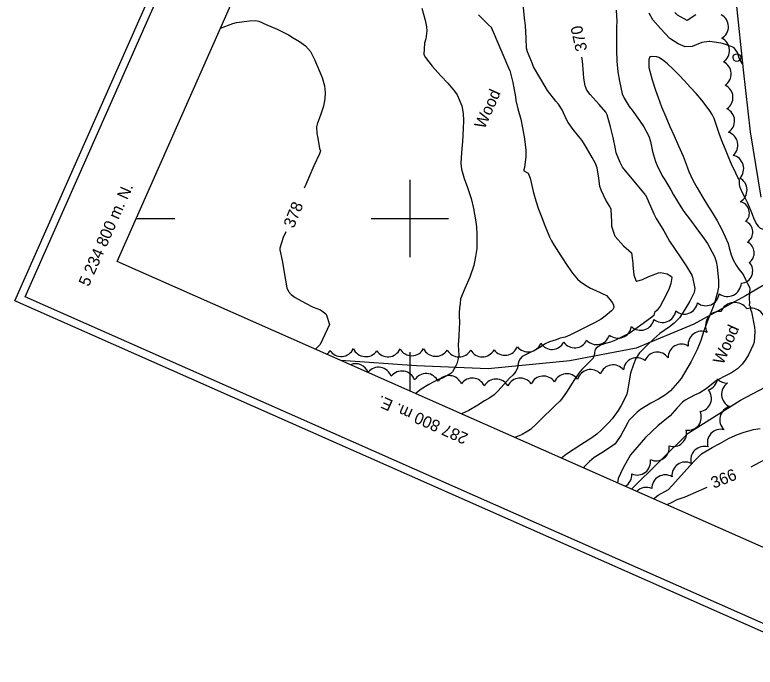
# Model space of a CAD drawing. Extents: x 287698 to 290158, y 5234163 to 5237182.
# Drawn here: x 287698.1 to 287889.1, y 5234684.2 to 5234852.5 of the extents above; entities that cross this region are included whole.
import ezdxf

# ---------------------------------------------------------------- set-up
doc = ezdxf.new("R2010")
doc.units = 0
for name, color, linetype in [('Niveau 1', 7, 'Continuous'), ('Niveau 2', 7, 'Continuous'), ('Niveau 21', 7, 'Continuous'), ('Niveau 22', 7, 'Continuous'), ('Niveau 36', 7, 'Continuous'), ('Niveau 44', 7, 'Continuous'), ('Niveau 60', 7, 'Continuous'), ('Niveau 61', 7, 'Continuous')]:
    doc.layers.add(name, color=color, linetype=linetype)

msp = doc.modelspace()

# ---------------------------------------------------------------- linework, layer by layer
at = {"layer": 'Niveau 1'}
for points in [[(287873.78, 5234852.57), (287871.56, 5234851.06), (287869.05, 5234852.43), (287868.35, 5234853.16)], [(287860.82, 5234806.08), (287854.91, 5234813.21), (287854.24, 5234814.47), (287853.25, 5234816.93), (287853.09, 5234817.95), (287852.44, 5234820.92), (287851.76, 5234823.65), (287850.91, 5234826.77), (287850.59, 5234827.42), (287848.82, 5234829.39), (287846.52, 5234831.97), (287845.67, 5234833.13), (287845.24, 5234834.18), (287844.9, 5234836.16), (287844.81, 5234837.43), (287844.55, 5234840.67), (287844.41, 5234841.62)], [(287860.82, 5234806.08), (287861.5, 5234804.55), (287862.98, 5234801.16), (287863.58, 5234800.01), (287865.5, 5234796.83), (287867.03, 5234794.17), (287868.28, 5234792.24)], [(287868.28, 5234792.24), (287869.93, 5234789.85), (287871.33, 5234787.75), (287872.75, 5234785.36), (287872.89, 5234784.82), (287873.56, 5234781.91), (287873.34, 5234780.89), (287872.2, 5234778.64), (287870.94, 5234776.46), (287869.53, 5234774.39), (287868.18, 5234772.95), (287866.95, 5234772.07), (287864.52, 5234770.33), (287862.97, 5234768.95), (287861.07, 5234767.14), (287859.27, 5234765.34), (287858.31, 5234763.85), (287857.68, 5234762.32), (287856.96, 5234760.07), (287856.76, 5234759.12), (287856.34, 5234756.48), (287855.95, 5234754.63), (287855.59, 5234753.7), (287854.53, 5234751.7), (287853.73, 5234750.47), (287852.16, 5234748.29), (287851.33, 5234747.33), (287849.39, 5234745.33), (287848.24, 5234744.31), (287846.96, 5234743.4), (287844.09, 5234741.59), (287840.4, 5234739.17), (287839.14, 5234738.15)]]:
    msp.add_lwpolyline(points, dxfattribs=at)
at = {"layer": 'Niveau 2'}
for points in [[(287803.12, 5234854.21), (287804.01, 5234851.14), (287804.35, 5234849.4), (287804.36, 5234848.39), (287804.12, 5234846.38), (287803.81, 5234845.18), (287803.6, 5234842.27), (287804.02, 5234841.52), (287805.77, 5234839.33), (287808.04, 5234836.76), (287809.84, 5234834.88), (287811.57, 5234832.82), (287812.24, 5234831.87), (287813.39, 5234829.03), (287813.77, 5234827.09), (287813.86, 5234825.25), (287813.75, 5234823.24), (287813.61, 5234819.81), (287813.35, 5234817.02), (287813.13, 5234814.17), (287813.3, 5234812.68), (287814.02, 5234810.31), (287814.91, 5234808.02), (287815.82, 5234805.13), (287816.42, 5234802.59), (287816.95, 5234799.67), (287817.18, 5234797.87), (287817.27, 5234795.8), (287817.27, 5234792.23), (287816.99, 5234790.22), (287816.52, 5234787.89), (287815.49, 5234784.86), (287814.2, 5234781.9), (287813.04, 5234779.23)], [(287855.12, 5234792.92), (287852.94, 5234795.32), (287852.13, 5234797.9), (287852.08, 5234799.11), (287851.92, 5234802.29), (287851.62, 5234803.12), (287850.6, 5234804.73), (287849.43, 5234807.14), (287849.06, 5234808.24), (287848.73, 5234810.39), (287848.3, 5234813.07), (287847.92, 5234814.21), (287847.06, 5234815.73), (287845.17, 5234819.02), (287844.41, 5234820.18), (287842.12, 5234822.93), (287840.82, 5234824.74), (287840.42, 5234825.51), (287839.29, 5234828), (287838.33, 5234829.49), (287837.65, 5234830.26), (287835.53, 5234833.02), (287834.94, 5234834), (287833.52, 5234836.36), (287831.92, 5234839.14), (287831.64, 5234839.9), (287830.38, 5234842.97), (287830.12, 5234843.94), (287829.98, 5234846.47), (287829.84, 5234849.79), (287829.56, 5234851.69), (287829.27, 5234855.38)], [(287825.79, 5234838.13), (287821.08, 5234849.23), (287820.29, 5234849.95), (287817.72, 5234852.55)], [(287853.25, 5234853.73), (287853.43, 5234850.93), (287853.34, 5234849.39), (287853.32, 5234846.01), (287853.31, 5234843.38), (287853.43, 5234840.59)], [(287875.34, 5234845.36), (287872.82, 5234844.34), (287871.07, 5234844.26), (287869.2, 5234845.04), (287867.06, 5234846.45), (287864.68, 5234849.02), (287862.73, 5234851.21), (287861.77, 5234852.99)], [(287751.14, 5234849.05), (287751.21, 5234849.08), (287754.32, 5234850.32), (287755.3, 5234850.53), (287758.63, 5234850.99), (287760.17, 5234851.11), (287761.06, 5234850.91), (287763.13, 5234849.98), (287765.76, 5234848.83), (287768.75, 5234847.41), (287769.88, 5234846.6), (287771.54, 5234845.66), (287773.12, 5234844.56), (287774.39, 5234843.07), (287775.45, 5234840.99), (287777.43, 5234836.36), (287777.99, 5234834.22), (287778.21, 5234832.48), (287778.13, 5234830.86), (287777.74, 5234828.99), (287777.03, 5234826.92), (287776.1, 5234824.34), (287775.93, 5234823.6), (287776.02, 5234821.91), (287776.26, 5234820.71), (287776.7, 5234818.01), (287776.94, 5234817.47), (287776.67, 5234816.63), (287775.29, 5234813.53), (287774.26, 5234811.15), (287773.21, 5234808.73), (287772.8, 5234807.78)], [(287877.22, 5234845.67), (287875.34, 5234845.36)], [(287885.83, 5234839.92), (287885, 5234841.35), (287884.5, 5234842.85), (287883.63, 5234844), (287883.18, 5234844.29), (287880.95, 5234845.06), (287880.2, 5234845.2), (287877.36, 5234845.67), (287877.22, 5234845.67)], [(287853.43, 5234840.59), (287853.67, 5234837.86), (287854.1, 5234835.43), (287854.78, 5234832.12), (287855.3, 5234831.04), (287856.6, 5234828.89), (287857.36, 5234827.93), (287859.23, 5234825.31), (287860.33, 5234823.63), (287861.64, 5234821.26), (287862.09, 5234819.87), (287862.63, 5234817.26), (287863.35, 5234814.7), (287863.8, 5234813.62), (287865.06, 5234810.98), (287865.78, 5234809.93), (287867.36, 5234807.38), (287868.02, 5234806.09), (287869.89, 5234802.96), (287870.73, 5234801.81), (287872.37, 5234799.55), (287874, 5234797.34), (287875.53, 5234795.32), (287876.76, 5234793.49), (287878.59, 5234790.19), (287879.01, 5234788.9), (287879.26, 5234787.47), (287879.64, 5234783.95), (287879.62, 5234782.3), (287879.37, 5234780.94), (287878.72, 5234778.46), (287878.24, 5234777.15), (287877.14, 5234774.4), (287875.89, 5234770.96), (287875.07, 5234768.47), (287874.12, 5234766.22), (287872.56, 5234763.07), (287869.98, 5234758.74), (287869.09, 5234757.55), (287867.23, 5234755.52), (287865.97, 5234754.45), (287864.17, 5234753.37), (287862.17, 5234752.34), (287859.5, 5234750.71), (287858.67, 5234750.03), (287856.51, 5234747.9), (287856.14, 5234747.2), (287854.46, 5234744.01), (287852.98, 5234741.83), (287852.37, 5234741.37), (287849.96, 5234739.82), (287847.59, 5234738.35), (287846.37, 5234737.3), (287845.01, 5234735.9), (287844.81, 5234735.64)], [(287883.01, 5234814.04), (287882.31, 5234815.61), (287881.6, 5234817.32), (287880.54, 5234819.85), (287879.87, 5234821.68), (287879.23, 5234823.73), (287878.47, 5234825.8), (287877.99, 5234826.81), (287877.39, 5234827.8), (287876.7, 5234828.73), (287875.3, 5234830.52), (287873.83, 5234832.27), (287872.29, 5234833.88), (287870.88, 5234835.46), (287869.47, 5234836.98), (287867.96, 5234838.51), (287866.45, 5234839.91), (287865.16, 5234840.95), (287864.23, 5234841.55), (287863.7, 5234841.69), (287862.47, 5234841.82), (287861.93, 5234841.67), (287861.7, 5234841.03), (287861.63, 5234840.48), (287861.7, 5234838.96), (287861.9, 5234838.04), (287862.56, 5234835.79), (287863.39, 5234833.1), (287864.06, 5234831.17), (287864.95, 5234828.83), (287866.01, 5234826.24), (287867.11, 5234823.75), (287868.17, 5234821.29), (287869.3, 5234818.72), (287870.5, 5234816.06), (287871.03, 5234814.7), (287872, 5234812.07), (287873.01, 5234809.89), (287874.12, 5234807.86), (287875.31, 5234805.84), (287876.63, 5234803.69), (287878.01, 5234801.52), (287879.31, 5234799.41), (287880.44, 5234797.32), (287881.38, 5234795.29), (287882.13, 5234793.54), (287882.35, 5234792.45), (287882.88, 5234790.61), (287883.44, 5234789.29), (287884.15, 5234787.92), (287884.84, 5234786.88), (287885.68, 5234785.96), (287886.1, 5234785.33), (287886.58, 5234784.21), (287887.07, 5234783.21), (287887.62, 5234782.26), (287887.67, 5234781.72), (287887.59, 5234780.96), (287887.51, 5234779.3), (287887.63, 5234778.16), (287887.56, 5234777.64), (287887.79, 5234777.34)], [(287825.79, 5234838.13), (287826.58, 5234835.1), (287827.26, 5234831.39), (287827.37, 5234830.39), (287827.9, 5234828.27), (287828.65, 5234825.62), (287829.09, 5234823.38), (287829.57, 5234820.57), (287829.91, 5234817.62), (287829.94, 5234816.02), (287829.59, 5234813.16), (287829.42, 5234812.55), (287829.39, 5234812.31)], [(287892.02, 5234796.86), (287890.49, 5234797.39), (287890.05, 5234797.84), (287889.29, 5234798.95), (287888.76, 5234800.05), (287888.22, 5234801.45), (287887.17, 5234803.95), (287886.64, 5234804.95), (287885.81, 5234806.64), (287885.25, 5234808.02), (287885.06, 5234808.78), (287885.05, 5234809.94), (287884.66, 5234810.54), (287884.13, 5234811.72), (287883.01, 5234814.04)], [(287829.39, 5234812.31), (287830.5, 5234811.7), (287830.73, 5234811.25), (287831.04, 5234810.38), (287831.27, 5234809.31), (287831.83, 5234806.91), (287832.5, 5234804.54), (287833.2, 5234802.43), (287833.86, 5234800.68), (287834.83, 5234798.18), (287836.05, 5234795.21), (287836.55, 5234794.19), (287837.14, 5234793.2), (287838.92, 5234790.34), (287840.73, 5234787.56), (287841.97, 5234785.84), (287843.27, 5234784.34), (287843.96, 5234783.73), (287845.3, 5234782.74), (287846.59, 5234782.02), (287847.95, 5234781.44), (287850.7, 5234780.11), (287851.25, 5234779.5), (287852.32, 5234778.24), (287852.58, 5234777.66), (287852.59, 5234776.98), (287852.37, 5234776.49), (287852, 5234776.13), (287850.43, 5234774.76), (287849.33, 5234773.97), (287847.79, 5234773.11), (287846.3, 5234772.37), (287844.03, 5234771.24), (287841.27, 5234769.9), (287840.07, 5234769.39), (287838.91, 5234769.11), (287838.82, 5234769.09)], [(287768.01, 5234796.54), (287767.36, 5234795.05), (287766.5, 5234792.35), (287766.52, 5234791.9), (287767.1, 5234789.15), (287767.31, 5234787.72)], [(287855.12, 5234792.92), (287857.17, 5234791.15), (287857.54, 5234788.49), (287857.5, 5234787.9), (287857.82, 5234785.48), (287858.33, 5234783.97), (287858.57, 5234783.8), (287860.04, 5234784.21), (287861.62, 5234785.01), (287864.13, 5234785.98), (287864.67, 5234786.06), (287866.41, 5234785.71), (287867.47, 5234785.06), (287867.6, 5234784.72), (287867.32, 5234783.2), (287866.87, 5234781.94), (287865.93, 5234779.91), (287864.56, 5234777.37), (287863.81, 5234776.37), (287863.14, 5234775.69)], [(287767.31, 5234787.72), (287767.81, 5234785.04), (287768.28, 5234782.09), (287768.71, 5234781.11), (287769.39, 5234780.37), (287770.47, 5234779.62), (287773.09, 5234778.12), (287775.1, 5234777.13), (287776.96, 5234776.38), (287778.38, 5234775.41), (287778.56, 5234775.02), (287779.31, 5234772.65)], [(287813.04, 5234779.23), (287813, 5234778.06), (287812.8, 5234776.93), (287812.71, 5234775.63), (287812.78, 5234774.85), (287812.8, 5234773.09), (287812.71, 5234771.65), (287812.67, 5234769.59), (287812.5, 5234767.36), (287812.54, 5234765.97), (287812.62, 5234764.63), (287812.5, 5234763.85), (287812.17, 5234762.49), (287811.91, 5234761.97), (287811.01, 5234760.42), (287810.56, 5234760.02), (287809.52, 5234759.35), (287808.45, 5234758.8), (287807.33, 5234758.41), (287806.2, 5234757.88), (287804.9, 5234757.17), (287802.95, 5234755.97), (287801.71, 5234755), (287801.5, 5234754.81)], [(287863.14, 5234775.69), (287862.99, 5234774.95), (287862.45, 5234774.56), (287860.2, 5234772.9), (287858.08, 5234771.33), (287856.58, 5234770.34), (287855.46, 5234769.77), (287853.03, 5234768.61), (287851.76, 5234768.08), (287850.49, 5234767.76), (287849.18, 5234767.3), (287848.11, 5234766.56), (287847.79, 5234766.15), (287847.64, 5234765.47), (287847.63, 5234764.97), (287847.34, 5234763.93), (287846.74, 5234763.32), (287845.77, 5234762.44), (287844.38, 5234761.06), (287843.6, 5234760.08), (287842.45, 5234758.41), (287841.75, 5234757.22), (287840.59, 5234755.39), (287839.26, 5234753.48), (287838.72, 5234752.89), (287837.62, 5234751.78), (287836.43, 5234750.66), (287834.59, 5234748.9), (287832.83, 5234747.16), (287831.11, 5234745.55), (287830.45, 5234745.07), (287829.02, 5234744.26), (287828.24, 5234743.93), (287827.04, 5234743.51)], [(287887.79, 5234777.34), (287887.88, 5234776.51), (287888.12, 5234775.93), (287888.91, 5234771.95), (287889, 5234770.94), (287888.84, 5234768.09), (287888.56, 5234767.39), (287887.37, 5234764.84), (287886.71, 5234763.68), (287885.74, 5234762.42), (287884.52, 5234761.23), (287882.97, 5234760.19), (287881.57, 5234759.51), (287879.28, 5234758.3), (287878.7, 5234757.86), (287876.46, 5234756.02), (287874.81, 5234754.99), (287873.44, 5234754.38), (287871.04, 5234753.14), (287870.32, 5234752.58), (287868.99, 5234751.12)], [(287779.31, 5234772.65), (287776.87, 5234767.5), (287775.65, 5234766.26)], [(287838.82, 5234769.09), (287837.76, 5234768.71), (287836.01, 5234768.15), (287834.93, 5234767.64), (287833.95, 5234766.99), (287832.37, 5234766.02), (287831.06, 5234765.43), (287829, 5234764.34), (287828.51, 5234763.78), (287828.12, 5234763.16), (287827.96, 5234762.56), (287827.78, 5234761.42), (287827.36, 5234760.48), (287826.63, 5234759.65), (287825.74, 5234758.77), (287824.28, 5234757.19), (287822.82, 5234755.55), (287821.73, 5234754.47), (287820.61, 5234753.73), (287819.24, 5234752.93), (287817.51, 5234751.86), (287815.23, 5234750.44), (287814.09, 5234749.92), (287813.25, 5234749.62)], [(287868.99, 5234751.12), (287867.17, 5234749.06)], [(287867.17, 5234749.06), (287863.94, 5234746.5), (287860.8, 5234743.45), (287856.96, 5234739.04), (287854.97, 5234735.5), (287853.78, 5234732.9), (287853.55, 5234731.77)], [(287862.87, 5234727.65), (287864.08, 5234728.56), (287866.73, 5234730.06), (287868.56, 5234732.05), (287872.35, 5234736.29), (287873.56, 5234737.55), (287875.26, 5234739.22), (287877.98, 5234740.89), (287879.96, 5234741.96), (287882.36, 5234743.28), (287884.52, 5234744.28), (287886.26, 5234744.86), (287888.64, 5234745.51), (287890.41, 5234745.79)], [(287891.8, 5234737.86), (287888.95, 5234736.3), (287887.95, 5234735.81)], [(287876.65, 5234730.58), (287873.11, 5234728.99), (287872.29, 5234728.67), (287870.96, 5234728.12), (287868.91, 5234727.36), (287867.58, 5234726.72), (287866.3, 5234726.13)]]:
    msp.add_lwpolyline(points, dxfattribs=at)
at = {"layer": 'Niveau 21'}
msp.add_lwpolyline([(287879.89, 5235042.85), (287879.9, 5235022.89), (287880.33, 5235004.18), (287880.73, 5234986.71), (287880.98, 5234968.8), (287881.52, 5234948.64), (287881.54, 5234930.98), (287881.63, 5234911.44), (287882.32, 5234889.66), (287883.09, 5234872.04), (287884.19, 5234855.52), (287885.99, 5234838.36), (287887.83, 5234822.33), (287890.56, 5234805.45)], dxfattribs=at)
at = {"layer": 'Niveau 22'}
for points in [[(287894.92, 5234784.97), (287886.62, 5234780.05), (287873.28, 5234772.74), (287858.37, 5234766.51), (287841.3, 5234763.24), (287820.2, 5234761.17), (287801.73, 5234762.01), (287782.18, 5234763.37)], [(287857.2, 5234730.16), (287871.77, 5234744.61), (287885.34, 5234753.08), (287893.27, 5234757.29), (287898.95, 5234759.63)]]:
    msp.add_lwpolyline(points, dxfattribs=at)
at = {"layer": 'Niveau 36'}
msp.add_ellipse((287884.38, 5234841.49), major_axis=(0.918, 0.397), ratio=0.999992, dxfattribs=at)
at = {"layer": 'Niveau 44'}
for centre, radius, start, end in [((287878.73, 5234849.47), 3.47, 300.2558, 62.3867), ((287883.51, 5234807.33), 3.48, 300.1869, 62.2589), ((287797.99, 5234757.15), 3.48, 20.3412, 142.4669)]:
    msp.add_arc(centre, radius, start, end, dxfattribs=at)
for centre, major_axis, ratio, start_param, end_param in [((287879, 5234843.31), (3.48, 0.25), 0.999656, 5.219396, 7.342787), ((287879.41, 5234837.26), (3.49, 0.21), 0.993151, 5.238054, 7.349214), ((287879.89, 5234831.21), (3.47, 0.29), 0.998617, 5.216725, 7.339603), ((287880.28, 5234825.17), (3.5, 0.14), 0.995324, 5.243748, 7.358469), ((287881.13, 5234818.92), (3.41, 0.7), 0.999735, 5.216559, 7.345765), ((287882.61, 5234812.86), (3.37, 1.03), 0.997189, 5.215309, 7.334949), ((287884.56, 5234801.37), (2.92, 0.84), 0.999139, 5.215514, 7.342883), ((287885.45, 5234796.45), (-1.75, 2.49), 0.999993, 3.114897, 5.245263), ((287885.96, 5234791.15), (-0.22, 3.01), 0.957351, 3.634011, 5.790767), ((287885.07, 5234786.62), (2.62, -2.26), 0.944782, 5.532571, 7.689632), ((287881.9, 5234783.51), (1.18, -3.44), 0.999718, 5.332356, 7.460263), ((287876.34, 5234780.96), (1.31, -3.24), 0.994285, 5.238884, 7.357417), ((287870.8, 5234778.82), (1.21, -3.3), 0.982308, 5.236355, 7.334412), ((287883.8, 5234774.39), (-0.34, 3.91), 0.993284, 5.23779, 7.350152), ((287865.16, 5234776.66), (1.23, -3.28), 0.991988, 5.237769, 7.349284), ((287880.04, 5234772.24), (-3.18, 2.07), 0.983235, 5.230685, 7.329801), ((287888.12, 5234773.2), (2.9, 2.16), 0.999895, 5.406274, 7.532076), ((287859.54, 5234774.63), (1.07, -3.32), 0.99935, 5.221101, 7.349795), ((287853.72, 5234772.6), (1.29, -3.25), 0.992221, 5.210597, 7.328267), ((287848.18, 5234770.95), (0.83, -3.41), 0.989028, 5.211899, 7.31754), ((287875.27, 5234767.41), (-2.02, 2.86), 0.985294, 5.239989, 7.343919), ((287836.66, 5234769.75), (0.2, -3.54), 0.97302, 5.236561, 7.313498), ((287842.52, 5234770.12), (0.27, -3.51), 0.97534, 5.253111, 7.3332), ((287782.3, 5234767.89), (0.22, -3.5), 0.992839, 5.237162, 7.353607), ((287788.64, 5234767.84), (-0.28, -3.49), 0.993387, 5.213162, 7.3279), ((287794.36, 5234767.82), (0.25, -3.51), 0.985442, 5.238042, 7.3407), ((287800.51, 5234768.06), (0.07, -3.49), 0.996889, 5.217771, 7.33907), ((287806.71, 5234767.91), (-0.21, -3.48), 0.999951, 5.222087, 7.345816), ((287818.71, 5234767.78), (0.03, -3.5), 0.990243, 5.228115, 7.341832), ((287824.52, 5234768.19), (0.5, -3.46), 0.994816, 5.214767, 7.336718), ((287830.52, 5234769.04), (0.53, -3.45), 0.998621, 5.217874, 7.342559), ((287870.04, 5234764.13), (-0.19, -3.45), 0.981674, 2.643435, 4.794858), ((287776.21, 5234767.45), (0.26, -3.53), 0.998656, 0.699755, 1.058919), ((287812.68, 5234767.76), (0.04, -3.51), 0.991817, 5.216881, 7.327202), ((287858.51, 5234760.62), (-1.1, -3.27), 0.99203, 2.795617, 4.949773), ((287863.8, 5234762.05), (1.17, 3.25), 0.982751, 5.661779, 7.817007), ((287786.03, 5234759.04), (0.42, 3.46), 0.99894, 5.217086, 6.794559), ((287852.41, 5234758.78), (0.91, 3.33), 0.984739, 5.640439, 7.790889), ((287791.94, 5234758.13), (0.94, 3.35), 0.999605, 5.320008, 7.441734), ((287846.64, 5234757.52), (-0.83, 3.39), 0.992991, 5.21416, 7.330861), ((287804.18, 5234756.48), (0.67, 3.42), 0.999768, 5.35026, 7.476496), ((287810.15, 5234755.97), (0.34, 3.46), 0.996861, 5.214494, 7.336845), ((287816.1, 5234755.23), (0.32, 3.56), 0.964912, 5.246345, 7.311022), ((287822.27, 5234755.09), (-0.02, 3.48), 0.999562, 5.216954, 7.344824), ((287828.45, 5234755.34), (-0.26, 3.47), 0.992355, 5.231095, 7.349287), ((287834.46, 5234755.83), (-0.35, 3.48), 0.989952, 5.210418, 7.32262), ((287840.5, 5234756.44), (-0.39, 3.47), 0.991529, 5.231348, 7.345124), ((287875.96, 5234759.03), (0.59, 3.38), 0.996076, 3.634523, 4.750824), ((287881.79, 5234760.97), (1.77, -2.95), 0.996542, 4.947136, 5.78891), ((287883.93, 5234754.64), (-3.51, -0.2), 0.99755, 5.253831, 7.380208), ((287874.39, 5234753.58), (3.2, -1.23), 0.999325, 5.219253, 7.341984), ((287883.49, 5234748.05), (-3.46, 0.79), 0.991119, 5.21577, 7.324584), ((287871.79, 5234748.76), (1.46, -3.11), 0.988975, 5.697688, 7.849815), ((287867.99, 5234744.6), (1.34, -3.16), 0.988525, 5.549115, 7.699305), ((287880.25, 5234742.09), (-2.6, 2.36), 0.994168, 5.21177, 7.329695), ((287863.46, 5234740.92), (2.02, -2.82), 0.995236, 5.241119, 7.360897), ((287875.95, 5234737.72), (-2.23, 2.64), 0.999273, 5.295708, 7.421578), ((287858.64, 5234737.25), (2.13, -2.73), 0.997096, 5.21898, 7.33975), ((287871.08, 5234733.69), (-1.98, 2.84), 0.998771, 5.218561, 7.343693), ((287853.81, 5234733.91), (1.84, -2.97), 0.999656, 6.252176, 7.345101), ((287865.9, 5234730.37), (-1.64, 3.05), 0.997693, 5.261788, 7.384449), ((287861.02, 5234727.15), (-1.89, 2.89), 0.998839, 5.275543, 6.503126)]:
    msp.add_ellipse(centre, major_axis=major_axis, ratio=ratio, start_param=start_param, end_param=end_param, dxfattribs=at)
at = {"layer": 'Niveau 60'}
for points in [[(289088.15, 5234163.34), (287698.12, 5234778.71), (288762.01, 5237181.96), (290152.07, 5236566.6), (289088.15, 5234163.34)], [(289087.13, 5234165.98), (287700.76, 5234779.73), (288763.06, 5237179.33), (290149.43, 5236565.58), (289087.13, 5234165.98)]]:
    msp.add_lwpolyline(points, dxfattribs=at)
msp.add_lwpolyline([(289077.96, 5234189.73), (287724.51, 5234788.9), (288562.53, 5236681.9), (289915.99, 5236082.74)], close=True, dxfattribs=at)
at = {"layer": 'Niveau 61'}
for p, q in [((287729.42, 5234800), (287739.42, 5234800)), ((287800, 5234765.48), (287800, 5234755.48))]:
    msp.add_line(p, q, dxfattribs=at)
for points in [[(287800, 5234810), (287800, 5234800), (287800, 5234790)], [(287790, 5234800), (287800, 5234800), (287810, 5234800)]]:
    msp.add_lwpolyline(points, dxfattribs=at)

# ---------------------------------------------------------------- texts
at = {"layer": 'Niveau 1'}
msp.add_text('370', height=3, rotation=102.6731, dxfattribs=at).set_placement((287845.81, 5234843.47))
at = {"layer": 'Niveau 2'}
for s, rotation, p in [('378', 68.0001, (287770.09, 5234797.32)), ('366', 22.054, (287878.4, 5234730.25))]:
    msp.add_text(s, height=3, rotation=rotation, dxfattribs=at).set_placement(p)
at = {"layer": 'Niveau 44'}
for p in [(287819.28, 5234822.88), (287880.79, 5234762.09)]:
    msp.add_text('Wood', height=3, rotation=66.1212, dxfattribs=at).set_placement(p)
at = {"layer": 'Niveau 61'}
for s, rotation, p in [('5 234 800 m. N.', 66.1213, (287717.18, 5234782.22)), ('287 800 m. E.', 156.1211, (287815.29, 5234744.33))]:
    msp.add_text(s, height=3, rotation=rotation, dxfattribs=at).set_placement(p)

doc.saveas('drawing.dxf')
